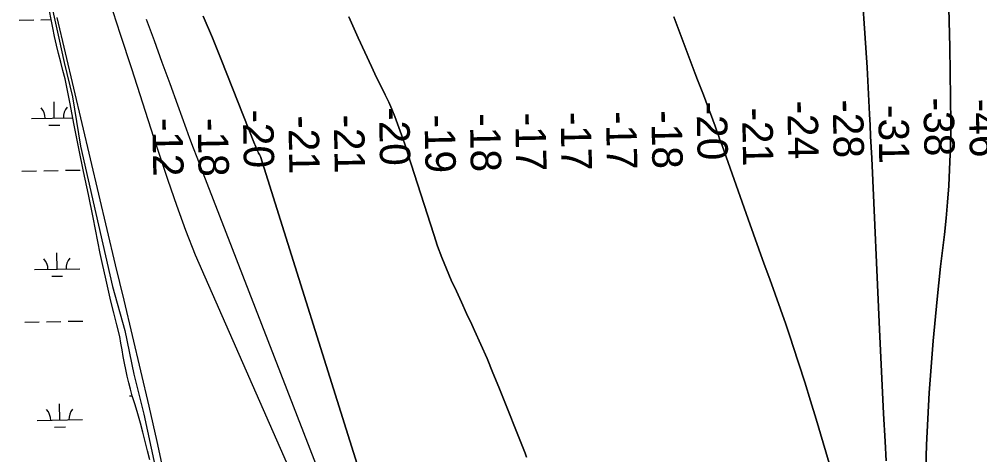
# Model space of a CAD drawing. Extents: x 3925854 to 3964121, y 224593 to 250589.
# Drawn here: x 3941671 to 3943788, y 244168 to 245127 of the extents above; entities that cross this region are included whole.
import ezdxf

# ---------------------------------------------------------------- set-up
doc = ezdxf.new("R2010")
doc.units = 0
for name, color, linetype in [('V-RIVR-EDGE', 7, 'Continuous'), ('V-RIVR-RANG', 7, 'Continuous'), ('V-RRAP-FSHR', 7, 'Continuous'), ('V-TOPO-DPTH', 7, 'Continuous'), ('V-TOPO-MINR', 7, 'Continuous'), ('V-WETL-SWMP', 7, 'Continuous')]:
    doc.layers.add(name, color=color, linetype=linetype)

msp = doc.modelspace()

# ---------------------------------------------------------------- linework, layer by layer
at = {"layer": 'V-RIVR-EDGE'}
msp.add_lwpolyline([(3941731.928, 245208.277), (3941758.544, 245085.431), (3941770.829, 245032.198), (3941789.256, 244956.443), (3941806.659, 244847.93), (3941840.441, 244699.491), (3941877.295, 244538.769), (3941903.911, 244441.516), (3941924.386, 244345.287), (3941945.884, 244257.248), (3941970.453, 244144.639)], dxfattribs=at)
at = {"layer": 'V-RRAP-FSHR'}
msp.add_lwpolyline([(3941754.148, 245131.287), (3941772.966, 245053.533), (3941791.461, 244975.701), (3941809.571, 244897.776), (3941827.682, 244819.854), (3941845.897, 244741.954), (3941864.54, 244664.159), (3941883.183, 244586.362), (3941901.828, 244508.562), (3941920.252, 244430.714), (3941938.638, 244352.857), (3941957.269, 244274.998), (3941974.554, 244196.947), (3941991.321, 244118.723), (3942007.779, 244040.434), (3942023.542, 243962.399)], dxfattribs=at)
at = {"layer": 'V-TOPO-DPTH'}
for points in [[(3943529.59, 245172.171), (3943535.153, 245096.666), (3943539.836, 245021.088), (3943545.29, 244918.544), (3943546.556, 244894.182), (3943547.782, 244869.819), (3943548.95, 244845.453), (3943550.077, 244821.085), (3943567.063, 244444.111), (3943569.958, 244382.327), (3943573.002, 244320.55), (3943576.269, 244258.785), (3943579.684, 244197.027), (3943582.117, 244154.423)], [(3943582.117, 244154.423), (3943579.684, 244197.027), (3943576.269, 244258.785), (3943573.002, 244320.55), (3943569.958, 244382.327), (3943567.063, 244444.111), (3943550.077, 244821.085), (3943548.95, 244845.453), (3943547.782, 244869.819), (3943546.556, 244894.182), (3943545.29, 244918.544), (3943539.836, 245021.088), (3943535.153, 245096.666), (3943529.59, 245172.171)], [(3941869.501, 245169.524), (3941894.177, 245094.158), (3941918.766, 245018.763), (3941943.225, 244943.326), (3941967.596, 244867.861), (3941980.35, 244828.248), (3941998.814, 244772.759), (3942017.991, 244717.526), (3942038.238, 244662.676), (3942059.198, 244608.081), (3942267.574, 244133.922), (3942281.099, 244091.495), (3942294.373, 244048.992), (3942307.271, 244006.373), (3942319.919, 243963.676), (3942361.215, 243821.973), (3942371.174, 243787.357), (3942380.972, 243752.697), (3942390.531, 243717.97), (3942391.205, 243715.477), (3942545.78, 243777.423)], [(3943720.378, 245151.601), (3943722.162, 245065.976), (3943724.308, 244898.44), (3943724.373, 244885.657), (3943724.307, 244872.877), (3943724.044, 244860.098), (3943723.649, 244847.322), (3943721.671, 244796.123), (3943719.841, 244760.369), (3943717.417, 244724.663), (3943714.102, 244689.029), (3943710.191, 244653.442), (3943705.979, 244617.876), (3943701.96, 244582.288), (3943698.23, 244546.67), (3943694.694, 244511.03), (3943685.895, 244418.529), (3943680.985, 244361.397), (3943676.768, 244304.22), (3943673.592, 244246.976), (3943671.11, 244189.687), (3943668.504, 244113.52)], [(3943668.504, 244113.52), (3943671.11, 244189.687), (3943673.592, 244246.976), (3943676.768, 244304.22), (3943680.985, 244361.397), (3943685.895, 244418.529), (3943694.694, 244511.03), (3943698.23, 244546.67), (3943701.96, 244582.288), (3943705.979, 244617.876), (3943710.191, 244653.442), (3943714.102, 244689.029), (3943717.417, 244724.663), (3943719.841, 244760.369), (3943721.671, 244796.123), (3943723.649, 244847.322), (3943724.044, 244860.098), (3943724.307, 244872.877), (3943724.373, 244885.657), (3943724.308, 244898.44), (3943722.162, 245065.976), (3943720.378, 245151.601)], [(3942545.78, 243777.423), (3942466.62, 243994.669), (3942455.92, 244023.469), (3942445.744, 244052.445), (3942436.354, 244081.685), (3942427.488, 244111.102), (3942424.597, 244121.183), (3942202.869, 244825.036), (3942200.661, 244829.145), (3942198.965, 244832.205), (3942198.462, 244833.258), (3942195.301, 244840.223), (3942193.916, 244843.338), (3942192.563, 244846.466), (3942191.258, 244849.615), (3942189.986, 244852.778), (3942116.762, 245038.949), (3942097.267, 245086.595), (3942076.918, 245133.86)], [(3942424.597, 244121.183), (3942202.869, 244825.036), (3942200.661, 244829.145), (3942198.965, 244832.205), (3942198.462, 244833.258), (3942195.301, 244840.223), (3942193.916, 244843.338), (3942192.563, 244846.466), (3942191.258, 244849.615), (3942189.986, 244852.778), (3942116.762, 245038.949), (3942097.267, 245086.595), (3942076.918, 245133.86)], [(3942789.678, 244162.911), (3942786.415, 244171.191), (3942728.438, 244316.585), (3942715.558, 244348.159), (3942702.348, 244379.591), (3942688.642, 244410.81), (3942674.606, 244441.888), (3942668.582, 244454.95), (3942657.325, 244479.397), (3942646.087, 244503.852), (3942634.877, 244528.32), (3942623.686, 244552.796), (3942612.96, 244577.454), (3942602.832, 244602.342), (3942593.603, 244627.577), (3942584.972, 244653.043), (3942528.207, 244830.953), (3942524.775, 244841.514), (3942521.268, 244852.048), (3942517.648, 244862.545), (3942513.953, 244873.016), (3942505.463, 244896.672), (3942499.303, 244912.917), (3942492.763, 244929), (3942485.653, 244944.839), (3942478.164, 244960.516), (3942470.455, 244976.102), (3942462.834, 244991.731), (3942455.345, 245007.423), (3942447.943, 245023.157), (3942418.415, 245086.619), (3942398.027, 245132.501)], [(3942398.027, 245132.501), (3942418.415, 245086.619), (3942447.943, 245023.157), (3942455.345, 245007.423), (3942462.834, 244991.731), (3942470.455, 244976.102), (3942478.164, 244960.516), (3942485.653, 244944.839), (3942492.763, 244929), (3942499.303, 244912.917), (3942505.463, 244896.672), (3942513.953, 244873.016), (3942517.648, 244862.545), (3942521.268, 244852.048), (3942524.775, 244841.514), (3942528.207, 244830.953), (3942584.972, 244653.043), (3942593.603, 244627.577), (3942602.832, 244602.342), (3942612.96, 244577.454), (3942623.686, 244552.796), (3942634.877, 244528.32), (3942646.087, 244503.852), (3942657.325, 244479.397), (3942668.582, 244454.95), (3942674.606, 244441.888), (3942688.642, 244410.81), (3942702.348, 244379.591), (3942715.558, 244348.159), (3942728.438, 244316.585), (3942786.415, 244171.191), (3942789.678, 244162.911)], [(3943113.891, 245132.628), (3943160.713, 245009.029), (3943166.392, 244994.081), (3943172.089, 244979.14), (3943177.815, 244964.21), (3943183.56, 244949.287), (3943184.483, 244946.897), (3943189.731, 244933.157), (3943194.915, 244919.392), (3943200.002, 244905.592), (3943205.025, 244891.767), (3943209.621, 244878.975), (3943212.292, 244871.527), (3943214.957, 244864.077), (3943217.612, 244856.623), (3943220.261, 244849.167), (3943277.668, 244687.271), (3943289.468, 244654.162), (3943301.342, 244621.08), (3943313.323, 244588.037), (3943325.377, 244555.02), (3943337.343, 244521.972), (3943349.12, 244488.858), (3943360.612, 244455.645), (3943371.914, 244422.365), (3943376.597, 244408.378), (3943389.872, 244367.984), (3943402.845, 244327.495), (3943415.364, 244286.863), (3943427.581, 244246.136), (3943458.273, 244141.707)], [(3943458.273, 244141.707), (3943427.581, 244246.136), (3943415.364, 244286.863), (3943402.845, 244327.495), (3943389.872, 244367.984), (3943376.597, 244408.378), (3943371.914, 244422.365), (3943360.612, 244455.645), (3943349.12, 244488.858), (3943337.343, 244521.972), (3943325.377, 244555.02), (3943313.323, 244588.037), (3943301.342, 244621.08), (3943289.468, 244654.162), (3943277.668, 244687.271), (3943220.261, 244849.167), (3943217.612, 244856.623), (3943214.957, 244864.077), (3943212.292, 244871.527), (3943209.621, 244878.975), (3943205.025, 244891.767), (3943200.002, 244905.592), (3943194.915, 244919.392), (3943189.731, 244933.157), (3943184.483, 244946.897), (3943183.56, 244949.287), (3943177.815, 244964.21), (3943172.089, 244979.14), (3943166.392, 244994.081), (3943160.713, 245009.029), (3943113.891, 245132.628)]]:
    msp.add_lwpolyline(points, dxfattribs=at)
at = {"layer": 'V-TOPO-MINR'}
for points in [[(3943529.59, 245172.171), (3943535.153, 245096.666), (3943539.836, 245021.088), (3943545.29, 244918.544), (3943546.556, 244894.182), (3943547.782, 244869.819), (3943548.95, 244845.453), (3943550.077, 244821.085), (3943567.063, 244444.111), (3943569.958, 244382.327), (3943573.002, 244320.55), (3943576.269, 244258.785), (3943579.684, 244197.027), (3943582.117, 244154.423)], [(3941869.501, 245169.524), (3941894.177, 245094.158), (3941918.766, 245018.763), (3941943.225, 244943.326), (3941967.596, 244867.861), (3941980.35, 244828.248), (3941998.814, 244772.759), (3942017.991, 244717.526), (3942038.238, 244662.676), (3942059.198, 244608.081), (3942267.574, 244133.922), (3942281.099, 244091.495), (3942294.373, 244048.992), (3942307.271, 244006.373), (3942319.919, 243963.676), (3942361.215, 243821.973), (3942371.174, 243787.357), (3942380.972, 243752.697), (3942390.531, 243717.97), (3942391.205, 243715.477)], [(3943720.378, 245151.601), (3943722.162, 245065.976), (3943724.308, 244898.44), (3943724.373, 244885.657), (3943724.307, 244872.877), (3943724.044, 244860.098), (3943723.649, 244847.322), (3943721.671, 244796.123), (3943719.841, 244760.369), (3943717.417, 244724.663), (3943714.102, 244689.029), (3943710.191, 244653.442), (3943705.979, 244617.876), (3943701.96, 244582.288), (3943698.23, 244546.67), (3943694.694, 244511.03), (3943685.895, 244418.529), (3943680.985, 244361.397), (3943676.768, 244304.22), (3943673.592, 244246.976), (3943671.11, 244189.687), (3943668.504, 244113.52)], [(3942076.918, 245133.86), (3942097.267, 245086.595), (3942116.762, 245038.949), (3942189.986, 244852.778), (3942191.258, 244849.615), (3942192.563, 244846.466), (3942193.916, 244843.338), (3942195.301, 244840.223), (3942198.462, 244833.258), (3942198.965, 244832.205), (3942200.661, 244829.145), (3942202.869, 244825.036), (3942424.597, 244121.183)], [(3942789.678, 244162.911), (3942786.415, 244171.191), (3942728.438, 244316.585), (3942715.558, 244348.159), (3942702.348, 244379.591), (3942688.642, 244410.81), (3942674.606, 244441.888), (3942668.582, 244454.95), (3942657.325, 244479.397), (3942646.087, 244503.852), (3942634.877, 244528.32), (3942623.686, 244552.796), (3942612.96, 244577.454), (3942602.832, 244602.342), (3942593.603, 244627.577), (3942584.972, 244653.043), (3942528.207, 244830.953), (3942524.775, 244841.514), (3942521.268, 244852.048), (3942517.648, 244862.545), (3942513.953, 244873.016), (3942505.463, 244896.672), (3942499.303, 244912.917), (3942492.763, 244929), (3942485.653, 244944.839), (3942478.164, 244960.516), (3942470.455, 244976.102), (3942462.834, 244991.731), (3942455.345, 245007.423), (3942447.943, 245023.157), (3942418.415, 245086.619), (3942398.027, 245132.501)], [(3943113.891, 245132.628), (3943160.713, 245009.029), (3943166.392, 244994.081), (3943172.089, 244979.14), (3943177.815, 244964.21), (3943183.56, 244949.287), (3943184.483, 244946.897), (3943189.731, 244933.157), (3943194.915, 244919.392), (3943200.002, 244905.592), (3943205.025, 244891.767), (3943209.621, 244878.975), (3943212.292, 244871.527), (3943214.957, 244864.077), (3943217.612, 244856.623), (3943220.261, 244849.167), (3943277.668, 244687.271), (3943289.468, 244654.162), (3943301.342, 244621.08), (3943313.323, 244588.037), (3943325.377, 244555.02), (3943337.343, 244521.972), (3943349.12, 244488.858), (3943360.612, 244455.645), (3943371.914, 244422.365), (3943376.597, 244408.378), (3943389.872, 244367.984), (3943402.845, 244327.495), (3943415.364, 244286.863), (3943427.581, 244246.136), (3943458.273, 244141.707)], [(3941951.392, 245127.531), (3941968.722, 245080.334), (3941986.001, 245033.117), (3942003.201, 244985.872), (3942020.349, 244938.608), (3942039.338, 244886.131), (3942047.064, 244865.133), (3942054.938, 244844.193), (3942063.036, 244823.337), (3942071.282, 244802.539), (3942353.679, 244072.77), (3942360.133, 244050.551), (3942366.88, 244028.419), (3942373.823, 244006.346), (3942445.588, 243783.361), (3942462.474, 243731.233), (3942468.261, 243713.525)]]:
    msp.add_lwpolyline(points, dxfattribs=at)
at = {"layer": 'V-WETL-SWMP'}
for p, q in [((3941741.666, 245127.096), (3941738.069, 245146.03)), ((3941671.474, 245125.401), (3941703.468, 245125.983)), ((3941719.466, 245126.274), (3941741.75, 245126.679)), ((3941745.484, 245108.205), (3941741.666, 245127.096)), ((3941749.522, 245089.36), (3941745.484, 245108.205)), ((3941753.779, 245070.564), (3941749.522, 245089.36)), ((3941758.255, 245051.818), (3941753.779, 245070.564)), ((3941762.95, 245033.125), (3941758.255, 245051.818)), ((3941767.861, 245014.489), (3941762.95, 245033.125)), ((3941772.99, 244995.911), (3941767.861, 245014.489)), ((3941782.703, 244944.882), (3941772.99, 244995.911)), ((3941748.819, 244909.529), (3941748.164, 244945.523)), ((3941792.648, 244893.898), (3941782.703, 244944.882)), ((3941698.827, 244908.62), (3941789.455, 244910.268)), ((3941737.101, 244893.882), (3941761.097, 244894.318)), ((3941802.825, 244842.96), (3941792.648, 244893.898)), ((3941813.235, 244792.069), (3941802.825, 244842.96)), ((3941677.522, 244792.781), (3941709.516, 244793.363)), ((3941725.514, 244793.654), (3941757.508, 244794.236)), ((3941773.506, 244794.527), (3941805.5, 244795.108)), ((3941823.877, 244741.226), (3941813.235, 244792.069)), ((3941834.75, 244690.432), (3941823.877, 244741.226)), ((3941839.635, 244664.014), (3941834.75, 244690.432)), ((3941844.742, 244637.639), (3941839.635, 244664.014)), ((3941850.072, 244611.307), (3941844.742, 244637.639)), ((3941754.867, 244576.909), (3941754.213, 244612.903)), ((3941855.624, 244585.021), (3941850.072, 244611.307)), ((3941861.398, 244558.783), (3941855.624, 244585.021)), ((3941704.875, 244576), (3941804.859, 244577.818)), ((3941743.15, 244561.262), (3941767.146, 244561.698)), ((3941867.393, 244532.595), (3941861.398, 244558.783)), ((3941873.61, 244506.459), (3941867.393, 244532.595)), ((3941880.046, 244480.376), (3941873.61, 244506.459)), ((3941886.703, 244454.348), (3941880.046, 244480.376)), ((3941683.57, 244460.161), (3941715.564, 244460.743)), ((3941731.562, 244461.034), (3941763.556, 244461.616)), ((3941779.554, 244461.907), (3941811.549, 244462.488)), ((3941893.579, 244428.377), (3941886.703, 244454.348)), ((3941895.728, 244413.706), (3941893.579, 244428.377)), ((3941898.089, 244399.067), (3941895.728, 244413.706)), ((3941900.664, 244384.465), (3941898.089, 244399.067)), ((3941903.452, 244369.901), (3941900.664, 244384.465)), ((3941906.451, 244355.38), (3941903.452, 244369.901)), ((3941909.661, 244340.903), (3941906.451, 244355.38)), ((3941913.082, 244326.476), (3941909.661, 244340.903)), ((3941916.712, 244312.099), (3941913.082, 244326.476)), ((3941920.552, 244297.777), (3941916.712, 244312.099)), ((3941914.559, 244297.833), (3941920.508, 244297.941)), ((3941926.693, 244277.763), (3941920.552, 244297.777)), ((3941760.915, 244244.289), (3941760.261, 244280.283)), ((3941932.639, 244257.69), (3941926.693, 244277.763)), ((3941710.923, 244243.38), (3941810.907, 244245.198)), ((3941938.392, 244237.561), (3941932.639, 244257.69)), ((3941749.198, 244228.642), (3941773.194, 244229.078)), ((3941943.95, 244217.377), (3941938.392, 244237.561)), ((3941949.313, 244197.14), (3941943.95, 244217.377)), ((3941954.48, 244176.853), (3941949.313, 244197.14)), ((3941959.451, 244156.516), (3941954.48, 244176.853))]:
    msp.add_line(p, q, dxfattribs=at)
for centre, start, end in [((3941693.577, 244908.999), 0.269879, 41.813537), ((3941804.044, 244911.008), 140.269876, 181.813534), ((3941810.092, 244578.388), 140.269876, 181.813534), ((3941699.625, 244576.379), 0.269879, 41.813537), ((3941705.673, 244243.759), 0.269879, 41.813537), ((3941816.14, 244245.768), 140.269876, 181.813534)]:
    msp.add_arc(centre, 35.246, start, end, dxfattribs=at)

# ---------------------------------------------------------------- texts
at = {"layer": 'V-RIVR-RANG'}
for s, p in [('-20', (3943164.029, 244945.428)), ('-24', (3943364.02, 244947.824)), ('-28', (3943463.989, 244950.342)), ('-38', (3943663.949, 244954.32)), ('-46', (3943764.017, 244951.826)), ('-20', (3942164.178, 244928.171)), ('-20', (3942464.133, 244933.348)), ('-17', (3942764.431, 244921.131)), ('-17', (3942864.417, 244922.857)), ('-17', (3942964.402, 244924.582)), ('-18', (3943064.382, 244926.56)), ('-21', (3943264.305, 244932.385)), ('-31', (3943564.25, 244938.089)), ('-12', (3941964.505, 244909.688)), ('-18', (3942064.531, 244909.304)), ('-21', (3942264.454, 244915.129)), ('-21', (3942364.439, 244916.855)), ('-19', (3942564.472, 244917.141)), ('-18', (3942664.441, 244919.658))]:
    msp.add_text(s, height=67, rotation=271.130361, dxfattribs=at).set_placement(p)

doc.saveas('drawing.dxf')
